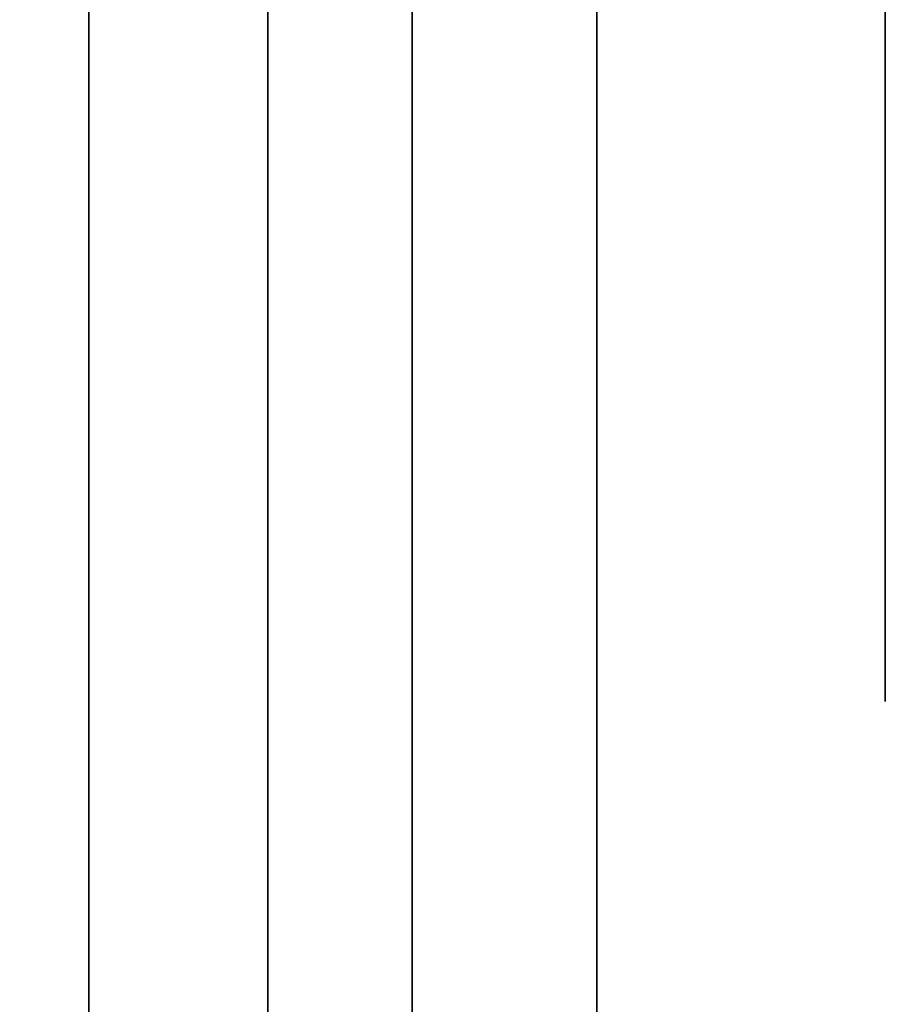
# Model space of a CAD drawing. Extents: x -1299 to -1246.9, y 2743.7 to 2747.9.
# Tile 466 of 656: x -1253.0007 to -1252.9707, y 2744.8696 to 2744.9037. Entities that reach past the tile are written whole.
import ezdxf

# ---------------------------------------------------------------- set-up
doc = ezdxf.new("R2010")
doc.units = 0
doc.header["$LTSCALE"] = 150
doc.header["$MEASUREMENT"] = 0
doc.layers.add('3DFACE_BOLT', color=7, linetype='CONTINUOUS')
doc.layers.add('3DFACE_SHAPE', color=7, linetype='CONTINUOUS')

msp = doc.modelspace()

# ---------------------------------------------------------------- linework, layer by layer
at = {"layer": '3DFACE_BOLT', "color": 1}
for points, invisible_edges in [([(-1252.970719, 2744.906824, 0.138), (-1252.970719, 2744.900136, 0.126417), (-1252.980719, 2744.906824, 0.138)], 14), ([(-1252.980719, 2744.906824, 0.138), (-1252.970719, 2744.900136, 0.126417), (-1252.980719, 2744.900136, 0.126417)], 3), ([(-1252.970719, 2744.900136, 0.149583), (-1252.970719, 2744.906824, 0.138), (-1252.980719, 2744.900136, 0.149583)], 14), ([(-1252.980719, 2744.900136, 0.149583), (-1252.970719, 2744.906824, 0.138), (-1252.980719, 2744.906824, 0.138)], 3), ([(-1252.980719, 2744.906824, 0.138), (-1252.980719, 2744.900136, 0.126417), (-1252.980719, 2744.900136, 0.149583)], 2), ([(-1252.970719, 2744.906824, 0.068), (-1252.970719, 2744.900136, 0.056417), (-1252.980719, 2744.906824, 0.068)], 14), ([(-1252.980719, 2744.906824, 0.068), (-1252.970719, 2744.900136, 0.056417), (-1252.980719, 2744.900136, 0.056417)], 3), ([(-1252.970719, 2744.900136, 0.079583), (-1252.970719, 2744.906824, 0.068), (-1252.980719, 2744.900136, 0.079583)], 14), ([(-1252.980719, 2744.900136, 0.079583), (-1252.970719, 2744.906824, 0.068), (-1252.980719, 2744.906824, 0.068)], 3), ([(-1252.980719, 2744.906824, 0.068), (-1252.980719, 2744.900136, 0.056417), (-1252.980719, 2744.900136, 0.079583)], 2), ([(-1252.970719, 2744.906824, 0.138), (-1252.970719, 2744.900136, 0.149583), (-1252.970719, 2744.900136, 0.126417)], 2), ([(-1252.970719, 2744.906824, 0.068), (-1252.970719, 2744.900136, 0.079583), (-1252.970719, 2744.900136, 0.056417)], 2), ([(-1252.980719, 2744.901449, 0.138), (-1252.980719, 2744.901057, 0.135528), (-1253.030719, 2744.901449, 0.138)], 14), ([(-1253.030719, 2744.901449, 0.138), (-1252.980719, 2744.901057, 0.135528), (-1253.030719, 2744.901057, 0.135528)], 3), ([(-1252.980719, 2744.901057, 0.140472), (-1252.980719, 2744.901449, 0.138), (-1253.030719, 2744.901057, 0.140472)], 14), ([(-1253.030719, 2744.901057, 0.140472), (-1252.980719, 2744.901449, 0.138), (-1253.030719, 2744.901449, 0.138)], 3), ([(-1252.980719, 2744.901449, 0.068), (-1252.980719, 2744.901057, 0.065528), (-1253.030719, 2744.901449, 0.068)], 14), ([(-1253.030719, 2744.901449, 0.068), (-1252.980719, 2744.901057, 0.065528), (-1253.030719, 2744.901057, 0.065528)], 3), ([(-1252.980719, 2744.901057, 0.070472), (-1252.980719, 2744.901449, 0.068), (-1253.030719, 2744.901057, 0.070472)], 14), ([(-1253.030719, 2744.901057, 0.070472), (-1252.980719, 2744.901449, 0.068), (-1253.030719, 2744.901449, 0.068)], 3), ([(-1252.980719, 2744.901449, 0.138), (-1252.980719, 2744.901057, 0.140472), (-1252.980719, 2744.901057, 0.135528)], 2), ([(-1252.980719, 2744.901449, 0.068), (-1252.980719, 2744.901057, 0.070472), (-1252.980719, 2744.901057, 0.065528)], 2), ([(-1252.980719, 2744.901057, 0.135528), (-1252.980719, 2744.899921, 0.133298), (-1253.030719, 2744.901057, 0.135528)], 14), ([(-1253.030719, 2744.901057, 0.135528), (-1252.980719, 2744.899921, 0.133298), (-1253.030719, 2744.899921, 0.133298)], 3), ([(-1252.980719, 2744.899921, 0.142702), (-1252.980719, 2744.901057, 0.140472), (-1253.030719, 2744.899921, 0.142702)], 14), ([(-1253.030719, 2744.899921, 0.142702), (-1252.980719, 2744.901057, 0.140472), (-1253.030719, 2744.901057, 0.140472)], 3), ([(-1252.980719, 2744.901057, 0.065528), (-1252.980719, 2744.899921, 0.063298), (-1253.030719, 2744.901057, 0.065528)], 14), ([(-1253.030719, 2744.901057, 0.065528), (-1252.980719, 2744.899921, 0.063298), (-1253.030719, 2744.899921, 0.063298)], 3), ([(-1252.980719, 2744.899921, 0.072702), (-1252.980719, 2744.901057, 0.070472), (-1253.030719, 2744.899921, 0.072702)], 14), ([(-1253.030719, 2744.899921, 0.072702), (-1252.980719, 2744.901057, 0.070472), (-1253.030719, 2744.901057, 0.070472)], 3), ([(-1252.980719, 2744.901057, 0.140472), (-1252.980719, 2744.899921, 0.142702), (-1252.980719, 2744.901057, 0.135528)], 14), ([(-1252.980719, 2744.901057, 0.135528), (-1252.980719, 2744.899921, 0.142702), (-1252.980719, 2744.899921, 0.133298)], 3), ([(-1252.980719, 2744.901057, 0.070472), (-1252.980719, 2744.899921, 0.072702), (-1252.980719, 2744.901057, 0.065528)], 14), ([(-1252.980719, 2744.901057, 0.065528), (-1252.980719, 2744.899921, 0.072702), (-1252.980719, 2744.899921, 0.063298)], 3), ([(-1252.970719, 2744.900136, 0.126417), (-1252.970719, 2744.886761, 0.126417), (-1252.980719, 2744.900136, 0.126417)], 14), ([(-1252.980719, 2744.900136, 0.126417), (-1252.970719, 2744.886761, 0.126417), (-1252.980719, 2744.886761, 0.126417)], 3), ([(-1252.970719, 2744.886761, 0.149583), (-1252.970719, 2744.900136, 0.149583), (-1252.980719, 2744.886761, 0.149583)], 14), ([(-1252.980719, 2744.886761, 0.149583), (-1252.970719, 2744.900136, 0.149583), (-1252.980719, 2744.900136, 0.149583)], 3), ([(-1252.980719, 2744.900136, 0.126417), (-1252.980719, 2744.886761, 0.126417), (-1252.980719, 2744.900136, 0.149583)], 14), ([(-1252.980719, 2744.900136, 0.149583), (-1252.980719, 2744.886761, 0.126417), (-1252.980719, 2744.886761, 0.149583)], 3), ([(-1252.970719, 2744.900136, 0.056417), (-1252.970719, 2744.886761, 0.056417), (-1252.980719, 2744.900136, 0.056417)], 14), ([(-1252.980719, 2744.900136, 0.056417), (-1252.970719, 2744.886761, 0.056417), (-1252.980719, 2744.886761, 0.056417)], 3), ([(-1252.970719, 2744.886761, 0.079583), (-1252.970719, 2744.900136, 0.079583), (-1252.980719, 2744.886761, 0.079583)], 14), ([(-1252.980719, 2744.886761, 0.079583), (-1252.970719, 2744.900136, 0.079583), (-1252.980719, 2744.900136, 0.079583)], 3), ([(-1252.980719, 2744.900136, 0.056417), (-1252.980719, 2744.886761, 0.056417), (-1252.980719, 2744.900136, 0.079583)], 14), ([(-1252.980719, 2744.900136, 0.079583), (-1252.980719, 2744.886761, 0.056417), (-1252.980719, 2744.886761, 0.079583)], 3), ([(-1252.970719, 2744.900136, 0.149583), (-1252.970719, 2744.886761, 0.149583), (-1252.970719, 2744.900136, 0.126417)], 14), ([(-1252.970719, 2744.900136, 0.126417), (-1252.970719, 2744.886761, 0.149583), (-1252.970719, 2744.886761, 0.126417)], 3), ([(-1252.970719, 2744.900136, 0.079583), (-1252.970719, 2744.886761, 0.079583), (-1252.970719, 2744.900136, 0.056417)], 14), ([(-1252.970719, 2744.900136, 0.056417), (-1252.970719, 2744.886761, 0.079583), (-1252.970719, 2744.886761, 0.056417)], 3), ([(-1252.980719, 2744.899921, 0.133298), (-1252.980719, 2744.898151, 0.131528), (-1253.030719, 2744.899921, 0.133298)], 14), ([(-1253.030719, 2744.899921, 0.133298), (-1252.980719, 2744.898151, 0.131528), (-1253.030719, 2744.898151, 0.131528)], 3), ([(-1252.980719, 2744.898151, 0.144472), (-1252.980719, 2744.899921, 0.142702), (-1253.030719, 2744.898151, 0.144472)], 14), ([(-1253.030719, 2744.898151, 0.144472), (-1252.980719, 2744.899921, 0.142702), (-1253.030719, 2744.899921, 0.142702)], 3), ([(-1252.980719, 2744.899921, 0.063298), (-1252.980719, 2744.898151, 0.061528), (-1253.030719, 2744.899921, 0.063298)], 14), ([(-1253.030719, 2744.899921, 0.063298), (-1252.980719, 2744.898151, 0.061528), (-1253.030719, 2744.898151, 0.061528)], 3), ([(-1252.980719, 2744.898151, 0.074472), (-1252.980719, 2744.899921, 0.072702), (-1253.030719, 2744.898151, 0.074472)], 14), ([(-1253.030719, 2744.898151, 0.074472), (-1252.980719, 2744.899921, 0.072702), (-1253.030719, 2744.899921, 0.072702)], 3), ([(-1252.980719, 2744.899921, 0.142702), (-1252.980719, 2744.898151, 0.144472), (-1252.980719, 2744.899921, 0.133298)], 14), ([(-1252.980719, 2744.899921, 0.133298), (-1252.980719, 2744.898151, 0.144472), (-1252.980719, 2744.898151, 0.131528)], 3), ([(-1252.980719, 2744.899921, 0.072702), (-1252.980719, 2744.898151, 0.074472), (-1252.980719, 2744.899921, 0.063298)], 14), ([(-1252.980719, 2744.899921, 0.063298), (-1252.980719, 2744.898151, 0.074472), (-1252.980719, 2744.898151, 0.061528)], 3), ([(-1252.980719, 2744.898151, 0.131528), (-1252.980719, 2744.895921, 0.130392), (-1253.030719, 2744.898151, 0.131528)], 14), ([(-1253.030719, 2744.898151, 0.131528), (-1252.980719, 2744.895921, 0.130392), (-1253.030719, 2744.895921, 0.130392)], 3), ([(-1252.980719, 2744.895921, 0.145608), (-1252.980719, 2744.898151, 0.144472), (-1253.030719, 2744.895921, 0.145608)], 14), ([(-1253.030719, 2744.895921, 0.145608), (-1252.980719, 2744.898151, 0.144472), (-1253.030719, 2744.898151, 0.144472)], 3), ([(-1252.980719, 2744.898151, 0.061528), (-1252.980719, 2744.895921, 0.060392), (-1253.030719, 2744.898151, 0.061528)], 14), ([(-1253.030719, 2744.898151, 0.061528), (-1252.980719, 2744.895921, 0.060392), (-1253.030719, 2744.895921, 0.060392)], 3), ([(-1252.980719, 2744.895921, 0.075608), (-1252.980719, 2744.898151, 0.074472), (-1253.030719, 2744.895921, 0.075608)], 14), ([(-1253.030719, 2744.895921, 0.075608), (-1252.980719, 2744.898151, 0.074472), (-1253.030719, 2744.898151, 0.074472)], 3), ([(-1252.980719, 2744.898151, 0.144472), (-1252.980719, 2744.895921, 0.145608), (-1252.980719, 2744.898151, 0.131528)], 14), ([(-1252.980719, 2744.898151, 0.131528), (-1252.980719, 2744.895921, 0.145608), (-1252.980719, 2744.895921, 0.130392)], 3), ([(-1252.980719, 2744.898151, 0.074472), (-1252.980719, 2744.895921, 0.075608), (-1252.980719, 2744.898151, 0.061528)], 14), ([(-1252.980719, 2744.898151, 0.061528), (-1252.980719, 2744.895921, 0.075608), (-1252.980719, 2744.895921, 0.060392)], 3), ([(-1252.980719, 2744.895921, 0.130392), (-1252.980719, 2744.893449, 0.13), (-1253.030719, 2744.895921, 0.130392)], 14), ([(-1253.030719, 2744.895921, 0.130392), (-1252.980719, 2744.893449, 0.13), (-1253.030719, 2744.893449, 0.13)], 3), ([(-1252.980719, 2744.893449, 0.146), (-1252.980719, 2744.895921, 0.145608), (-1253.030719, 2744.893449, 0.146)], 14), ([(-1253.030719, 2744.893449, 0.146), (-1252.980719, 2744.895921, 0.145608), (-1253.030719, 2744.895921, 0.145608)], 3), ([(-1252.980719, 2744.895921, 0.060392), (-1252.980719, 2744.893449, 0.06), (-1253.030719, 2744.895921, 0.060392)], 14), ([(-1253.030719, 2744.895921, 0.060392), (-1252.980719, 2744.893449, 0.06), (-1253.030719, 2744.893449, 0.06)], 3), ([(-1252.980719, 2744.893449, 0.076), (-1252.980719, 2744.895921, 0.075608), (-1253.030719, 2744.893449, 0.076)], 14), ([(-1253.030719, 2744.893449, 0.076), (-1252.980719, 2744.895921, 0.075608), (-1253.030719, 2744.895921, 0.075608)], 3), ([(-1252.980719, 2744.895921, 0.145608), (-1252.980719, 2744.893449, 0.146), (-1252.980719, 2744.895921, 0.130392)], 14), ([(-1252.980719, 2744.895921, 0.130392), (-1252.980719, 2744.893449, 0.146), (-1252.980719, 2744.893449, 0.13)], 3), ([(-1252.980719, 2744.895921, 0.075608), (-1252.980719, 2744.893449, 0.076), (-1252.980719, 2744.895921, 0.060392)], 14), ([(-1252.980719, 2744.895921, 0.060392), (-1252.980719, 2744.893449, 0.076), (-1252.980719, 2744.893449, 0.06)], 3), ([(-1252.980719, 2744.893449, 0.13), (-1252.980719, 2744.890976, 0.130392), (-1253.030719, 2744.893449, 0.13)], 14), ([(-1253.030719, 2744.893449, 0.13), (-1252.980719, 2744.890976, 0.130392), (-1253.030719, 2744.890976, 0.130392)], 3), ([(-1252.980719, 2744.890976, 0.145608), (-1252.980719, 2744.893449, 0.146), (-1253.030719, 2744.890976, 0.145608)], 14), ([(-1253.030719, 2744.890976, 0.145608), (-1252.980719, 2744.893449, 0.146), (-1253.030719, 2744.893449, 0.146)], 3), ([(-1252.980719, 2744.893449, 0.06), (-1252.980719, 2744.890976, 0.060392), (-1253.030719, 2744.893449, 0.06)], 14), ([(-1253.030719, 2744.893449, 0.06), (-1252.980719, 2744.890976, 0.060392), (-1253.030719, 2744.890976, 0.060392)], 3), ([(-1252.980719, 2744.890976, 0.075608), (-1252.980719, 2744.893449, 0.076), (-1253.030719, 2744.890976, 0.075608)], 14), ([(-1253.030719, 2744.890976, 0.075608), (-1252.980719, 2744.893449, 0.076), (-1253.030719, 2744.893449, 0.076)], 3), ([(-1252.980719, 2744.893449, 0.146), (-1252.980719, 2744.890976, 0.145608), (-1252.980719, 2744.893449, 0.13)], 14), ([(-1252.980719, 2744.893449, 0.13), (-1252.980719, 2744.890976, 0.145608), (-1252.980719, 2744.890976, 0.130392)], 3), ([(-1252.980719, 2744.893449, 0.076), (-1252.980719, 2744.890976, 0.075608), (-1252.980719, 2744.893449, 0.06)], 14), ([(-1252.980719, 2744.893449, 0.06), (-1252.980719, 2744.890976, 0.075608), (-1252.980719, 2744.890976, 0.060392)], 3), ([(-1252.980719, 2744.890976, 0.130392), (-1252.980719, 2744.888746, 0.131528), (-1253.030719, 2744.890976, 0.130392)], 14), ([(-1253.030719, 2744.890976, 0.130392), (-1252.980719, 2744.888746, 0.131528), (-1253.030719, 2744.888746, 0.131528)], 3), ([(-1252.980719, 2744.888746, 0.144472), (-1252.980719, 2744.890976, 0.145608), (-1253.030719, 2744.888746, 0.144472)], 14), ([(-1253.030719, 2744.888746, 0.144472), (-1252.980719, 2744.890976, 0.145608), (-1253.030719, 2744.890976, 0.145608)], 3), ([(-1252.980719, 2744.890976, 0.060392), (-1252.980719, 2744.888746, 0.061528), (-1253.030719, 2744.890976, 0.060392)], 14), ([(-1253.030719, 2744.890976, 0.060392), (-1252.980719, 2744.888746, 0.061528), (-1253.030719, 2744.888746, 0.061528)], 3), ([(-1252.980719, 2744.888746, 0.074472), (-1252.980719, 2744.890976, 0.075608), (-1253.030719, 2744.888746, 0.074472)], 14), ([(-1253.030719, 2744.888746, 0.074472), (-1252.980719, 2744.890976, 0.075608), (-1253.030719, 2744.890976, 0.075608)], 3), ([(-1252.980719, 2744.890976, 0.145608), (-1252.980719, 2744.888746, 0.144472), (-1252.980719, 2744.890976, 0.130392)], 14), ([(-1252.980719, 2744.890976, 0.130392), (-1252.980719, 2744.888746, 0.144472), (-1252.980719, 2744.888746, 0.131528)], 3), ([(-1252.980719, 2744.890976, 0.075608), (-1252.980719, 2744.888746, 0.074472), (-1252.980719, 2744.890976, 0.060392)], 14), ([(-1252.980719, 2744.890976, 0.060392), (-1252.980719, 2744.888746, 0.074472), (-1252.980719, 2744.888746, 0.061528)], 3), ([(-1252.980719, 2744.888746, 0.131528), (-1252.980719, 2744.886976, 0.133298), (-1253.030719, 2744.888746, 0.131528)], 14), ([(-1253.030719, 2744.888746, 0.131528), (-1252.980719, 2744.886976, 0.133298), (-1253.030719, 2744.886976, 0.133298)], 3), ([(-1252.980719, 2744.886976, 0.142702), (-1252.980719, 2744.888746, 0.144472), (-1253.030719, 2744.886976, 0.142702)], 14), ([(-1253.030719, 2744.886976, 0.142702), (-1252.980719, 2744.888746, 0.144472), (-1253.030719, 2744.888746, 0.144472)], 3), ([(-1252.980719, 2744.888746, 0.061528), (-1252.980719, 2744.886976, 0.063298), (-1253.030719, 2744.888746, 0.061528)], 14), ([(-1253.030719, 2744.888746, 0.061528), (-1252.980719, 2744.886976, 0.063298), (-1253.030719, 2744.886976, 0.063298)], 3), ([(-1252.980719, 2744.886976, 0.072702), (-1252.980719, 2744.888746, 0.074472), (-1253.030719, 2744.886976, 0.072702)], 14), ([(-1253.030719, 2744.886976, 0.072702), (-1252.980719, 2744.888746, 0.074472), (-1253.030719, 2744.888746, 0.074472)], 3), ([(-1252.980719, 2744.888746, 0.144472), (-1252.980719, 2744.886976, 0.142702), (-1252.980719, 2744.888746, 0.131528)], 14), ([(-1252.980719, 2744.888746, 0.131528), (-1252.980719, 2744.886976, 0.142702), (-1252.980719, 2744.886976, 0.133298)], 3), ([(-1252.980719, 2744.888746, 0.074472), (-1252.980719, 2744.886976, 0.072702), (-1252.980719, 2744.888746, 0.061528)], 14), ([(-1252.980719, 2744.888746, 0.061528), (-1252.980719, 2744.886976, 0.072702), (-1252.980719, 2744.886976, 0.063298)], 3), ([(-1252.980719, 2744.886976, 0.133298), (-1252.980719, 2744.88584, 0.135528), (-1253.030719, 2744.886976, 0.133298)], 14), ([(-1253.030719, 2744.886976, 0.133298), (-1252.980719, 2744.88584, 0.135528), (-1253.030719, 2744.88584, 0.135528)], 3), ([(-1252.980719, 2744.88584, 0.140472), (-1252.980719, 2744.886976, 0.142702), (-1253.030719, 2744.88584, 0.140472)], 14), ([(-1253.030719, 2744.88584, 0.140472), (-1252.980719, 2744.886976, 0.142702), (-1253.030719, 2744.886976, 0.142702)], 3), ([(-1252.980719, 2744.886976, 0.063298), (-1252.980719, 2744.88584, 0.065528), (-1253.030719, 2744.886976, 0.063298)], 14), ([(-1253.030719, 2744.886976, 0.063298), (-1252.980719, 2744.88584, 0.065528), (-1253.030719, 2744.88584, 0.065528)], 3), ([(-1252.980719, 2744.88584, 0.070472), (-1252.980719, 2744.886976, 0.072702), (-1253.030719, 2744.88584, 0.070472)], 14), ([(-1253.030719, 2744.88584, 0.070472), (-1252.980719, 2744.886976, 0.072702), (-1253.030719, 2744.886976, 0.072702)], 3), ([(-1252.980719, 2744.886976, 0.142702), (-1252.980719, 2744.88584, 0.140472), (-1252.980719, 2744.886976, 0.133298)], 14), ([(-1252.980719, 2744.886976, 0.133298), (-1252.980719, 2744.88584, 0.140472), (-1252.980719, 2744.88584, 0.135528)], 3), ([(-1252.980719, 2744.886976, 0.072702), (-1252.980719, 2744.88584, 0.070472), (-1252.980719, 2744.886976, 0.063298)], 14), ([(-1252.980719, 2744.886976, 0.063298), (-1252.980719, 2744.88584, 0.070472), (-1252.980719, 2744.88584, 0.065528)], 3), ([(-1252.970719, 2744.886761, 0.126417), (-1252.970719, 2744.880074, 0.138), (-1252.980719, 2744.886761, 0.126417)], 14), ([(-1252.980719, 2744.886761, 0.126417), (-1252.970719, 2744.880074, 0.138), (-1252.980719, 2744.880074, 0.138)], 3), ([(-1252.970719, 2744.880074, 0.138), (-1252.970719, 2744.886761, 0.149583), (-1252.980719, 2744.880074, 0.138)], 14), ([(-1252.980719, 2744.880074, 0.138), (-1252.970719, 2744.886761, 0.149583), (-1252.980719, 2744.886761, 0.149583)], 3), ([(-1252.980719, 2744.886761, 0.126417), (-1252.980719, 2744.880074, 0.138), (-1252.980719, 2744.886761, 0.149583)], 12), ([(-1252.970719, 2744.886761, 0.056417), (-1252.970719, 2744.880074, 0.068), (-1252.980719, 2744.886761, 0.056417)], 14), ([(-1252.980719, 2744.886761, 0.056417), (-1252.970719, 2744.880074, 0.068), (-1252.980719, 2744.880074, 0.068)], 3), ([(-1252.970719, 2744.880074, 0.068), (-1252.970719, 2744.886761, 0.079583), (-1252.980719, 2744.880074, 0.068)], 14), ([(-1252.980719, 2744.880074, 0.068), (-1252.970719, 2744.886761, 0.079583), (-1252.980719, 2744.886761, 0.079583)], 3), ([(-1252.980719, 2744.886761, 0.056417), (-1252.980719, 2744.880074, 0.068), (-1252.980719, 2744.886761, 0.079583)], 12), ([(-1252.970719, 2744.886761, 0.149583), (-1252.970719, 2744.880074, 0.138), (-1252.970719, 2744.886761, 0.126417)], 12), ([(-1252.970719, 2744.886761, 0.079583), (-1252.970719, 2744.880074, 0.068), (-1252.970719, 2744.886761, 0.056417)], 12), ([(-1252.980719, 2744.88584, 0.135528), (-1252.980719, 2744.885449, 0.138), (-1253.030719, 2744.88584, 0.135528)], 14), ([(-1253.030719, 2744.88584, 0.135528), (-1252.980719, 2744.885449, 0.138), (-1253.030719, 2744.885449, 0.138)], 3), ([(-1252.980719, 2744.885449, 0.138), (-1252.980719, 2744.88584, 0.140472), (-1253.030719, 2744.885449, 0.138)], 14), ([(-1253.030719, 2744.885449, 0.138), (-1252.980719, 2744.88584, 0.140472), (-1253.030719, 2744.88584, 0.140472)], 3), ([(-1252.980719, 2744.88584, 0.065528), (-1252.980719, 2744.885449, 0.068), (-1253.030719, 2744.88584, 0.065528)], 14), ([(-1253.030719, 2744.88584, 0.065528), (-1252.980719, 2744.885449, 0.068), (-1253.030719, 2744.885449, 0.068)], 3), ([(-1252.980719, 2744.885449, 0.068), (-1252.980719, 2744.88584, 0.070472), (-1253.030719, 2744.885449, 0.068)], 14), ([(-1253.030719, 2744.885449, 0.068), (-1252.980719, 2744.88584, 0.070472), (-1253.030719, 2744.88584, 0.070472)], 3), ([(-1252.980719, 2744.88584, 0.140472), (-1252.980719, 2744.885449, 0.138), (-1252.980719, 2744.88584, 0.135528)], 12), ([(-1252.980719, 2744.88584, 0.070472), (-1252.980719, 2744.885449, 0.068), (-1252.980719, 2744.88584, 0.065528)], 12)]:
    msp.add_3dface(points, dxfattribs=dict(at, invisible_edges=invisible_edges))
at = {"layer": '3DFACE_SHAPE', "color": 13}
for points, invisible_edges in [([(-1252.998319, 2744.893449, 0.0595), (-1252.998319, 2744.928449, -2.8), (-1252.998319, 2744.779459, 0.06199)], 15), ([(-1252.998319, 2744.779459, 0.06199), (-1252.998319, 2744.928449, -2.8), (-1252.998319, 2744.773449, 0.0595)], 3), ([(-1252.998319, 2744.928449, -2.8), (-1252.998319, 2744.738449, -2.8), (-1252.998319, 2744.773449, 0.0595)], 14), ([(-1252.998319, 2744.893449, 0.0595), (-1252.998319, 2744.899459, 0.06199), (-1252.998319, 2744.928449, -2.8)], 14), ([(-1252.998319, 2744.899459, 0.06199), (-1252.998319, 2744.901949, 0.068), (-1252.998319, 2744.928449, -2.8)], 14), ([(-1252.998319, 2744.928449, -2.8), (-1252.998319, 2744.901949, 0.068), (-1252.998319, 2744.928449, 0.206)], 3), ([(-1252.998319, 2744.901949, 0.138), (-1252.998319, 2744.928449, 0.206), (-1252.998319, 2744.901949, 0.068)], 15), ([(-1252.998319, 2744.901949, 0.138), (-1252.998319, 2744.899459, 0.14401), (-1252.998319, 2744.928449, 0.206)], 14), ([(-1252.998319, 2744.928449, 0.206), (-1252.998319, 2744.899459, 0.14401), (-1252.998319, 2744.893449, 0.206)], 3), ([(-1252.998319, 2744.928449, 0.206), (-1252.998319, 2744.893449, 0.206), (-1252.992119, 2744.928449, 0.206)], 14), ([(-1252.998319, 2744.893449, 0.206), (-1252.998319, 2744.773449, 0.206), (-1252.992119, 2744.928449, 0.206)], 14), ([(-1252.992119, 2744.928449, 0.206), (-1252.998319, 2744.773449, 0.206), (-1252.992119, 2744.738449, 0.206)], 3), ([(-1252.998319, 2744.738449, -2.8), (-1252.998319, 2744.928449, -2.8), (-1252.992119, 2744.738449, -2.8)], 14), ([(-1252.998319, 2744.928449, -2.8), (-1252.992119, 2744.928449, -2.8), (-1252.992119, 2744.738449, -2.8)], 13), ([(-1252.992119, 2744.738449, 0.206), (-1252.992119, 2744.893449, 0.1465), (-1252.992119, 2744.928449, 0.206)], 3), ([(-1252.992119, 2744.893449, 0.1465), (-1252.992119, 2744.899459, 0.14401), (-1252.992119, 2744.928449, 0.206)], 14), ([(-1252.992119, 2744.928449, 0.206), (-1252.992119, 2744.899459, 0.14401), (-1252.992119, 2744.928449, 0.138)], 3), ([(-1252.992119, 2744.899459, 0.14401), (-1252.992119, 2744.901949, 0.138), (-1252.992119, 2744.928449, 0.138)], 14), ([(-1252.992119, 2744.899459, 0.13199), (-1252.992119, 2744.928449, 0.138), (-1252.992119, 2744.901949, 0.138)], 3), ([(-1252.992119, 2744.901949, 0.068), (-1252.992119, 2744.928449, 0.138), (-1252.992119, 2744.899459, 0.13199)], 15), ([(-1252.992119, 2744.928449, 0.138), (-1252.992119, 2744.901949, 0.068), (-1252.992119, 2744.928449, 0.068)], 3), ([(-1252.992119, 2744.901949, 0.068), (-1252.992119, 2744.899459, 0.06199), (-1252.992119, 2744.928449, 0.068)], 14), ([(-1252.992119, 2744.928449, 0.068), (-1252.992119, 2744.899459, 0.06199), (-1252.992119, 2744.893449, 0.0595)], 13), ([(-1252.992119, 2744.893449, 0.0595), (-1252.992119, 2744.928449, -2.8), (-1252.992119, 2744.928449, 0.068)], 13), ([(-1252.992119, 2744.773449, 0.0595), (-1252.992119, 2744.928449, -2.8), (-1252.992119, 2744.893449, 0.0595)], 15), ([(-1252.992119, 2744.928449, -2.8), (-1252.992119, 2744.773449, 0.0595), (-1252.992119, 2744.767438, 0.06199)], 13), ([(-1252.992119, 2744.767438, 0.06199), (-1252.992119, 2744.738449, -2.8), (-1252.992119, 2744.928449, -2.8)], 13), ([(-1252.987119, 2744.901949, 0.138), (-1252.987119, 2744.899459, 0.14401), (-1252.987119, 2744.925549, 0.138)], 14), ([(-1252.987119, 2744.899459, 0.14401), (-1252.987119, 2744.893449, 0.1465), (-1252.987119, 2744.925549, 0.138)], 14), ([(-1252.987119, 2744.925549, 0.138), (-1252.987119, 2744.893449, 0.1465), (-1252.987119, 2744.925549, 0.173)], 15), ([(-1252.987119, 2744.893449, 0.1465), (-1252.987119, 2744.887438, 0.14401), (-1252.987119, 2744.925549, 0.173)], 14), ([(-1252.987119, 2744.925549, 0.173), (-1252.987119, 2744.887438, 0.14401), (-1252.987119, 2744.836549, 0.173)], 3), ([(-1252.987119, 2744.836549, 0.033), (-1252.987119, 2744.899459, 0.06199), (-1252.987119, 2744.925549, 0.033)], 3), ([(-1252.987119, 2744.899459, 0.06199), (-1252.987119, 2744.925549, 0.068), (-1252.987119, 2744.925549, 0.033)], 13), ([(-1252.987119, 2744.899459, 0.06199), (-1252.987119, 2744.901949, 0.068), (-1252.987119, 2744.925549, 0.068)], 14), ([(-1252.987119, 2744.901949, 0.138), (-1252.987119, 2744.925549, 0.138), (-1252.987119, 2744.899459, 0.07401)], 15), ([(-1252.987119, 2744.899459, 0.07401), (-1252.987119, 2744.925549, 0.138), (-1252.987119, 2744.901949, 0.068)], 3), ([(-1252.987119, 2744.925549, 0.138), (-1252.987119, 2744.925549, 0.068), (-1252.987119, 2744.901949, 0.068)], 14), ([(-1252.987119, 2744.836549, 0.173), (-1252.980719, 2744.893449, 0.173), (-1252.987119, 2744.925549, 0.173)], 3), ([(-1252.980719, 2744.893449, 0.173), (-1252.980719, 2744.925549, 0.173), (-1252.987119, 2744.925549, 0.173)], 12), ([(-1252.980719, 2744.925549, 0.033), (-1252.980719, 2744.842949, 0.033), (-1252.987119, 2744.925549, 0.033)], 2), ([(-1252.987119, 2744.925549, 0.033), (-1252.980719, 2744.842949, 0.033), (-1252.987119, 2744.836549, 0.033)], 3), ([(-1252.980719, 2744.893449, 0.173), (-1252.980719, 2744.899459, 0.14401), (-1252.980719, 2744.925549, 0.173)], 15), ([(-1252.980719, 2744.899459, 0.14401), (-1252.980719, 2744.901949, 0.138), (-1252.980719, 2744.925549, 0.173)], 14), ([(-1252.980719, 2744.925549, 0.173), (-1252.980719, 2744.901949, 0.138), (-1252.980719, 2744.899459, 0.13199)], 13), ([(-1252.980719, 2744.899459, 0.13199), (-1252.980719, 2744.901949, 0.068), (-1252.980719, 2744.925549, 0.173)], 15), ([(-1252.980719, 2744.901949, 0.068), (-1252.980719, 2744.925549, 0.033), (-1252.980719, 2744.925549, 0.173)], 13), ([(-1252.980719, 2744.901949, 0.068), (-1252.980719, 2744.899459, 0.06199), (-1252.980719, 2744.925549, 0.033)], 14), ([(-1252.980719, 2744.899459, 0.06199), (-1252.980719, 2744.893449, 0.0595), (-1252.980719, 2744.925549, 0.033)], 14), ([(-1252.980719, 2744.925549, 0.033), (-1252.980719, 2744.893449, 0.0595), (-1252.980719, 2744.887438, 0.06199)], 13), ([(-1252.980719, 2744.925549, 0.033), (-1252.980719, 2744.887438, 0.06199), (-1252.980719, 2744.842949, 0.033)], 3), ([(-1252.998319, 2744.899459, 0.06199), (-1252.992119, 2744.899459, 0.06199), (-1252.998319, 2744.901949, 0.068)], 3), ([(-1252.992119, 2744.899459, 0.06199), (-1252.992119, 2744.901949, 0.068), (-1252.998319, 2744.901949, 0.068)], 14), ([(-1252.998319, 2744.901949, 0.068), (-1252.992119, 2744.901949, 0.068), (-1252.998319, 2744.899459, 0.07401)], 3), ([(-1252.992119, 2744.901949, 0.068), (-1252.992119, 2744.899459, 0.07401), (-1252.998319, 2744.899459, 0.07401)], 14), ([(-1252.998319, 2744.899459, 0.13199), (-1252.992119, 2744.899459, 0.13199), (-1252.998319, 2744.901949, 0.138)], 3), ([(-1252.992119, 2744.899459, 0.13199), (-1252.992119, 2744.901949, 0.138), (-1252.998319, 2744.901949, 0.138)], 14), ([(-1252.998319, 2744.901949, 0.138), (-1252.992119, 2744.901949, 0.138), (-1252.998319, 2744.899459, 0.14401)], 3), ([(-1252.992119, 2744.901949, 0.138), (-1252.992119, 2744.899459, 0.14401), (-1252.998319, 2744.899459, 0.14401)], 14), ([(-1252.998319, 2744.899459, 0.13199), (-1252.998319, 2744.901949, 0.138), (-1252.998319, 2744.899459, 0.07401)], 14), ([(-1252.998319, 2744.899459, 0.07401), (-1252.998319, 2744.901949, 0.138), (-1252.998319, 2744.901949, 0.068)], 3), ([(-1252.992119, 2744.899459, 0.07401), (-1252.992119, 2744.901949, 0.068), (-1252.992119, 2744.893449, 0.1295)], 14), ([(-1252.992119, 2744.893449, 0.1295), (-1252.992119, 2744.901949, 0.068), (-1252.992119, 2744.899459, 0.13199)], 3), ([(-1252.987119, 2744.899459, 0.13199), (-1252.987119, 2744.901949, 0.138), (-1252.987119, 2744.899459, 0.07401)], 14), ([(-1252.980719, 2744.899459, 0.07401), (-1252.987119, 2744.899459, 0.07401), (-1252.980719, 2744.901949, 0.068)], 3), ([(-1252.987119, 2744.899459, 0.07401), (-1252.987119, 2744.901949, 0.068), (-1252.980719, 2744.901949, 0.068)], 14), ([(-1252.980719, 2744.901949, 0.068), (-1252.987119, 2744.901949, 0.068), (-1252.980719, 2744.899459, 0.06199)], 3), ([(-1252.987119, 2744.901949, 0.068), (-1252.987119, 2744.899459, 0.06199), (-1252.980719, 2744.899459, 0.06199)], 14), ([(-1252.980719, 2744.899459, 0.14401), (-1252.987119, 2744.899459, 0.14401), (-1252.980719, 2744.901949, 0.138)], 3), ([(-1252.987119, 2744.899459, 0.14401), (-1252.987119, 2744.901949, 0.138), (-1252.980719, 2744.901949, 0.138)], 14), ([(-1252.980719, 2744.901949, 0.138), (-1252.987119, 2744.901949, 0.138), (-1252.980719, 2744.899459, 0.13199)], 3), ([(-1252.987119, 2744.901949, 0.138), (-1252.987119, 2744.899459, 0.13199), (-1252.980719, 2744.899459, 0.13199)], 14), ([(-1252.980719, 2744.899459, 0.07401), (-1252.980719, 2744.901949, 0.068), (-1252.980719, 2744.899459, 0.13199)], 14), ([(-1252.998319, 2744.899459, 0.07401), (-1252.992119, 2744.899459, 0.07401), (-1252.998319, 2744.893449, 0.0765)], 3), ([(-1252.992119, 2744.899459, 0.07401), (-1252.992119, 2744.893449, 0.0765), (-1252.998319, 2744.893449, 0.0765)], 14), ([(-1252.998319, 2744.893449, 0.0595), (-1252.992119, 2744.893449, 0.0595), (-1252.998319, 2744.899459, 0.06199)], 3), ([(-1252.992119, 2744.893449, 0.0595), (-1252.992119, 2744.899459, 0.06199), (-1252.998319, 2744.899459, 0.06199)], 14), ([(-1252.998319, 2744.893449, 0.1295), (-1252.992119, 2744.893449, 0.1295), (-1252.998319, 2744.899459, 0.13199)], 3), ([(-1252.992119, 2744.893449, 0.1295), (-1252.992119, 2744.899459, 0.13199), (-1252.998319, 2744.899459, 0.13199)], 14), ([(-1252.998319, 2744.899459, 0.14401), (-1252.992119, 2744.899459, 0.14401), (-1252.998319, 2744.893449, 0.1465)], 3), ([(-1252.992119, 2744.899459, 0.14401), (-1252.992119, 2744.893449, 0.1465), (-1252.998319, 2744.893449, 0.1465)], 14), ([(-1252.998319, 2744.899459, 0.14401), (-1252.998319, 2744.893449, 0.1465), (-1252.998319, 2744.893449, 0.206)], 14), ([(-1252.998319, 2744.899459, 0.07401), (-1252.998319, 2744.893449, 0.0765), (-1252.998319, 2744.899459, 0.13199)], 14), ([(-1252.998319, 2744.899459, 0.13199), (-1252.998319, 2744.893449, 0.0765), (-1252.998319, 2744.893449, 0.1295)], 3), ([(-1252.992119, 2744.893449, 0.0765), (-1252.992119, 2744.899459, 0.07401), (-1252.992119, 2744.893449, 0.1295)], 14), ([(-1252.987119, 2744.893449, 0.0595), (-1252.987119, 2744.899459, 0.06199), (-1252.987119, 2744.836549, 0.033)], 14), ([(-1252.987119, 2744.899459, 0.07401), (-1252.987119, 2744.893449, 0.0765), (-1252.987119, 2744.899459, 0.13199)], 14), ([(-1252.987119, 2744.893449, 0.0765), (-1252.987119, 2744.893449, 0.1295), (-1252.987119, 2744.899459, 0.13199)], 13), ([(-1252.980719, 2744.899459, 0.06199), (-1252.987119, 2744.899459, 0.06199), (-1252.980719, 2744.893449, 0.0595)], 3), ([(-1252.987119, 2744.899459, 0.06199), (-1252.987119, 2744.893449, 0.0595), (-1252.980719, 2744.893449, 0.0595)], 14), ([(-1252.980719, 2744.893449, 0.0765), (-1252.987119, 2744.893449, 0.0765), (-1252.980719, 2744.899459, 0.07401)], 3), ([(-1252.987119, 2744.893449, 0.0765), (-1252.987119, 2744.899459, 0.07401), (-1252.980719, 2744.899459, 0.07401)], 14), ([(-1252.980719, 2744.899459, 0.13199), (-1252.987119, 2744.899459, 0.13199), (-1252.980719, 2744.893449, 0.1295)], 3), ([(-1252.987119, 2744.899459, 0.13199), (-1252.987119, 2744.893449, 0.1295), (-1252.980719, 2744.893449, 0.1295)], 14), ([(-1252.980719, 2744.893449, 0.1465), (-1252.987119, 2744.893449, 0.1465), (-1252.980719, 2744.899459, 0.14401)], 3), ([(-1252.987119, 2744.893449, 0.1465), (-1252.987119, 2744.899459, 0.14401), (-1252.980719, 2744.899459, 0.14401)], 14), ([(-1252.980719, 2744.893449, 0.1465), (-1252.980719, 2744.899459, 0.14401), (-1252.980719, 2744.893449, 0.173)], 14), ([(-1252.980719, 2744.893449, 0.0765), (-1252.980719, 2744.899459, 0.07401), (-1252.980719, 2744.893449, 0.1295)], 14), ([(-1252.980719, 2744.893449, 0.1295), (-1252.980719, 2744.899459, 0.07401), (-1252.980719, 2744.899459, 0.13199)], 3), ([(-1252.998319, 2744.893449, 0.0765), (-1252.992119, 2744.893449, 0.0765), (-1252.998319, 2744.887438, 0.07401)], 3), ([(-1252.992119, 2744.893449, 0.0765), (-1252.992119, 2744.887438, 0.07401), (-1252.998319, 2744.887438, 0.07401)], 14), ([(-1252.998319, 2744.887438, 0.06199), (-1252.992119, 2744.887438, 0.06199), (-1252.998319, 2744.893449, 0.0595)], 3), ([(-1252.992119, 2744.887438, 0.06199), (-1252.992119, 2744.893449, 0.0595), (-1252.998319, 2744.893449, 0.0595)], 14), ([(-1252.998319, 2744.887438, 0.13199), (-1252.992119, 2744.887438, 0.13199), (-1252.998319, 2744.893449, 0.1295)], 3), ([(-1252.992119, 2744.887438, 0.13199), (-1252.992119, 2744.893449, 0.1295), (-1252.998319, 2744.893449, 0.1295)], 14), ([(-1252.998319, 2744.893449, 0.1465), (-1252.992119, 2744.893449, 0.1465), (-1252.998319, 2744.887438, 0.14401)], 3), ([(-1252.992119, 2744.893449, 0.1465), (-1252.992119, 2744.887438, 0.14401), (-1252.998319, 2744.887438, 0.14401)], 14), ([(-1252.998319, 2744.887438, 0.14401), (-1252.998319, 2744.773449, 0.206), (-1252.998319, 2744.893449, 0.1465)], 3), ([(-1252.998319, 2744.773449, 0.206), (-1252.998319, 2744.893449, 0.206), (-1252.998319, 2744.893449, 0.1465)], 14), ([(-1252.998319, 2744.887438, 0.06199), (-1252.998319, 2744.893449, 0.0595), (-1252.998319, 2744.779459, 0.06199)], 14), ([(-1252.998319, 2744.893449, 0.0765), (-1252.998319, 2744.887438, 0.07401), (-1252.998319, 2744.893449, 0.1295)], 14), ([(-1252.998319, 2744.893449, 0.1295), (-1252.998319, 2744.887438, 0.07401), (-1252.998319, 2744.887438, 0.13199)], 3), ([(-1252.992119, 2744.887438, 0.14401), (-1252.992119, 2744.893449, 0.1465), (-1252.992119, 2744.779459, 0.14401)], 14), ([(-1252.992119, 2744.779459, 0.14401), (-1252.992119, 2744.893449, 0.1465), (-1252.992119, 2744.773449, 0.1465)], 3), ([(-1252.992119, 2744.893449, 0.1465), (-1252.992119, 2744.738449, 0.206), (-1252.992119, 2744.773449, 0.1465)], 15), ([(-1252.992119, 2744.887438, 0.06199), (-1252.992119, 2744.773449, 0.0595), (-1252.992119, 2744.893449, 0.0595)], 3), ([(-1252.992119, 2744.887438, 0.07401), (-1252.992119, 2744.893449, 0.0765), (-1252.992119, 2744.779459, 0.07401)], 14), ([(-1252.992119, 2744.779459, 0.07401), (-1252.992119, 2744.893449, 0.0765), (-1252.992119, 2744.893449, 0.1295)], 15), ([(-1252.992119, 2744.779459, 0.07401), (-1252.992119, 2744.893449, 0.1295), (-1252.992119, 2744.773449, 0.0765)], 3), ([(-1252.992119, 2744.893449, 0.1295), (-1252.992119, 2744.887438, 0.13199), (-1252.992119, 2744.773449, 0.0765)], 14), ([(-1252.987119, 2744.893449, 0.0765), (-1252.987119, 2744.887438, 0.07401), (-1252.987119, 2744.893449, 0.1295)], 14), ([(-1252.987119, 2744.887438, 0.07401), (-1252.987119, 2744.884949, 0.068), (-1252.987119, 2744.893449, 0.1295)], 14), ([(-1252.987119, 2744.893449, 0.1295), (-1252.987119, 2744.884949, 0.068), (-1252.987119, 2744.887438, 0.13199)], 3), ([(-1252.987119, 2744.893449, 0.0595), (-1252.987119, 2744.836549, 0.068), (-1252.987119, 2744.887438, 0.06199)], 3), ([(-1252.987119, 2744.836549, 0.068), (-1252.987119, 2744.893449, 0.0595), (-1252.987119, 2744.836549, 0.033)], 3), ([(-1252.980719, 2744.893449, 0.0595), (-1252.987119, 2744.893449, 0.0595), (-1252.980719, 2744.887438, 0.06199)], 3), ([(-1252.987119, 2744.893449, 0.0595), (-1252.987119, 2744.887438, 0.06199), (-1252.980719, 2744.887438, 0.06199)], 14), ([(-1252.980719, 2744.887438, 0.07401), (-1252.987119, 2744.887438, 0.07401), (-1252.980719, 2744.893449, 0.0765)], 3), ([(-1252.987119, 2744.887438, 0.07401), (-1252.987119, 2744.893449, 0.0765), (-1252.980719, 2744.893449, 0.0765)], 14), ([(-1252.980719, 2744.893449, 0.1295), (-1252.987119, 2744.893449, 0.1295), (-1252.980719, 2744.887438, 0.13199)], 3), ([(-1252.987119, 2744.893449, 0.1295), (-1252.987119, 2744.887438, 0.13199), (-1252.980719, 2744.887438, 0.13199)], 14), ([(-1252.980719, 2744.887438, 0.14401), (-1252.987119, 2744.887438, 0.14401), (-1252.980719, 2744.893449, 0.1465)], 3), ([(-1252.987119, 2744.887438, 0.14401), (-1252.987119, 2744.893449, 0.1465), (-1252.980719, 2744.893449, 0.1465)], 14), ([(-1252.980719, 2744.842949, 0.173), (-1252.980719, 2744.893449, 0.173), (-1252.987119, 2744.836549, 0.173)], 14), ([(-1252.980719, 2744.842949, 0.173), (-1252.980719, 2744.887438, 0.14401), (-1252.980719, 2744.893449, 0.173)], 3), ([(-1252.980719, 2744.887438, 0.14401), (-1252.980719, 2744.893449, 0.1465), (-1252.980719, 2744.893449, 0.173)], 14), ([(-1252.980719, 2744.887438, 0.07401), (-1252.980719, 2744.893449, 0.0765), (-1252.980719, 2744.887438, 0.13199)], 14), ([(-1252.980719, 2744.887438, 0.13199), (-1252.980719, 2744.893449, 0.0765), (-1252.980719, 2744.893449, 0.1295)], 3), ([(-1252.998319, 2744.884949, 0.068), (-1252.992119, 2744.884949, 0.068), (-1252.998319, 2744.887438, 0.06199)], 3), ([(-1252.992119, 2744.884949, 0.068), (-1252.992119, 2744.887438, 0.06199), (-1252.998319, 2744.887438, 0.06199)], 14), ([(-1252.998319, 2744.887438, 0.07401), (-1252.992119, 2744.887438, 0.07401), (-1252.998319, 2744.884949, 0.068)], 3), ([(-1252.992119, 2744.887438, 0.07401), (-1252.992119, 2744.884949, 0.068), (-1252.998319, 2744.884949, 0.068)], 14), ([(-1252.998319, 2744.887438, 0.14401), (-1252.992119, 2744.887438, 0.14401), (-1252.998319, 2744.884949, 0.138)], 3), ([(-1252.992119, 2744.887438, 0.14401), (-1252.992119, 2744.884949, 0.138), (-1252.998319, 2744.884949, 0.138)], 14), ([(-1252.998319, 2744.884949, 0.138), (-1252.992119, 2744.884949, 0.138), (-1252.998319, 2744.887438, 0.13199)], 3), ([(-1252.992119, 2744.884949, 0.138), (-1252.992119, 2744.887438, 0.13199), (-1252.998319, 2744.887438, 0.13199)], 14), ([(-1252.998319, 2744.779459, 0.14401), (-1252.998319, 2744.773449, 0.1465), (-1252.998319, 2744.887438, 0.14401)], 14), ([(-1252.998319, 2744.773449, 0.1465), (-1252.998319, 2744.773449, 0.206), (-1252.998319, 2744.887438, 0.14401)], 15), ([(-1252.998319, 2744.887438, 0.14401), (-1252.998319, 2744.884949, 0.138), (-1252.998319, 2744.779459, 0.14401)], 14), ([(-1252.998319, 2744.779459, 0.06199), (-1252.998319, 2744.781949, 0.068), (-1252.998319, 2744.887438, 0.06199)], 14), ([(-1252.998319, 2744.781949, 0.068), (-1252.998319, 2744.884949, 0.068), (-1252.998319, 2744.887438, 0.06199)], 13), ([(-1252.998319, 2744.884949, 0.138), (-1252.998319, 2744.887438, 0.13199), (-1252.998319, 2744.781949, 0.068)], 14), ([(-1252.998319, 2744.781949, 0.068), (-1252.998319, 2744.887438, 0.13199), (-1252.998319, 2744.884949, 0.068)], 15), ([(-1252.998319, 2744.887438, 0.13199), (-1252.998319, 2744.887438, 0.07401), (-1252.998319, 2744.884949, 0.068)], 13), ([(-1252.992119, 2744.779459, 0.14401), (-1252.992119, 2744.781949, 0.138), (-1252.992119, 2744.887438, 0.14401)], 14), ([(-1252.992119, 2744.781949, 0.138), (-1252.992119, 2744.884949, 0.138), (-1252.992119, 2744.887438, 0.14401)], 13), ([(-1252.992119, 2744.779459, 0.06199), (-1252.992119, 2744.773449, 0.0595), (-1252.992119, 2744.887438, 0.06199)], 14), ([(-1252.992119, 2744.887438, 0.06199), (-1252.992119, 2744.884949, 0.068), (-1252.992119, 2744.779459, 0.06199)], 14), ([(-1252.992119, 2744.884949, 0.068), (-1252.992119, 2744.887438, 0.07401), (-1252.992119, 2744.781949, 0.068)], 14), ([(-1252.992119, 2744.781949, 0.068), (-1252.992119, 2744.887438, 0.07401), (-1252.992119, 2744.779459, 0.07401)], 3), ([(-1252.992119, 2744.773449, 0.0765), (-1252.992119, 2744.887438, 0.13199), (-1252.992119, 2744.773449, 0.1295)], 15), ([(-1252.992119, 2744.887438, 0.13199), (-1252.992119, 2744.779459, 0.13199), (-1252.992119, 2744.773449, 0.1295)], 13), ([(-1252.992119, 2744.887438, 0.13199), (-1252.992119, 2744.884949, 0.138), (-1252.992119, 2744.779459, 0.13199)], 14), ([(-1252.987119, 2744.887438, 0.14401), (-1252.987119, 2744.836549, 0.138), (-1252.987119, 2744.836549, 0.173)], 13), ([(-1252.987119, 2744.887438, 0.14401), (-1252.987119, 2744.884949, 0.138), (-1252.987119, 2744.836549, 0.138)], 14), ([(-1252.987119, 2744.884949, 0.138), (-1252.987119, 2744.887438, 0.13199), (-1252.987119, 2744.836549, 0.138)], 14), ([(-1252.987119, 2744.884949, 0.068), (-1252.987119, 2744.836549, 0.138), (-1252.987119, 2744.887438, 0.13199)], 15), ([(-1252.987119, 2744.887438, 0.06199), (-1252.987119, 2744.836549, 0.068), (-1252.987119, 2744.884949, 0.068)], 3), ([(-1252.980719, 2744.887438, 0.06199), (-1252.987119, 2744.887438, 0.06199), (-1252.980719, 2744.884949, 0.068)], 3), ([(-1252.987119, 2744.887438, 0.06199), (-1252.987119, 2744.884949, 0.068), (-1252.980719, 2744.884949, 0.068)], 14), ([(-1252.980719, 2744.884949, 0.068), (-1252.987119, 2744.884949, 0.068), (-1252.980719, 2744.887438, 0.07401)], 3), ([(-1252.987119, 2744.884949, 0.068), (-1252.987119, 2744.887438, 0.07401), (-1252.980719, 2744.887438, 0.07401)], 14), ([(-1252.980719, 2744.887438, 0.13199), (-1252.987119, 2744.887438, 0.13199), (-1252.980719, 2744.884949, 0.138)], 3), ([(-1252.987119, 2744.887438, 0.13199), (-1252.987119, 2744.884949, 0.138), (-1252.980719, 2744.884949, 0.138)], 14), ([(-1252.980719, 2744.884949, 0.138), (-1252.987119, 2744.884949, 0.138), (-1252.980719, 2744.887438, 0.14401)], 3), ([(-1252.987119, 2744.884949, 0.138), (-1252.987119, 2744.887438, 0.14401), (-1252.980719, 2744.887438, 0.14401)], 14), ([(-1252.980719, 2744.887438, 0.06199), (-1252.980719, 2744.884949, 0.068), (-1252.980719, 2744.842949, 0.033)], 14), ([(-1252.980719, 2744.842949, 0.033), (-1252.980719, 2744.884949, 0.068), (-1252.980719, 2744.887438, 0.07401)], 13), ([(-1252.980719, 2744.887438, 0.13199), (-1252.980719, 2744.884949, 0.138), (-1252.980719, 2744.887438, 0.07401)], 14), ([(-1252.980719, 2744.887438, 0.07401), (-1252.980719, 2744.884949, 0.138), (-1252.980719, 2744.842949, 0.033)], 15), ([(-1252.980719, 2744.884949, 0.138), (-1252.980719, 2744.887438, 0.14401), (-1252.980719, 2744.842949, 0.173)], 14), ([(-1252.998319, 2744.884949, 0.138), (-1252.998319, 2744.781949, 0.138), (-1252.998319, 2744.779459, 0.14401)], 13), ([(-1252.998319, 2744.884949, 0.138), (-1252.998319, 2744.779459, 0.07401), (-1252.998319, 2744.781949, 0.138)], 15), ([(-1252.998319, 2744.779459, 0.07401), (-1252.998319, 2744.884949, 0.138), (-1252.998319, 2744.781949, 0.068)], 3), ([(-1252.992119, 2744.779459, 0.06199), (-1252.992119, 2744.884949, 0.068), (-1252.992119, 2744.781949, 0.068)], 3), ([(-1252.992119, 2744.884949, 0.138), (-1252.992119, 2744.781949, 0.138), (-1252.992119, 2744.779459, 0.13199)], 13), ([(-1252.987119, 2744.836549, 0.068), (-1252.987119, 2744.836549, 0.138), (-1252.987119, 2744.884949, 0.068)], 14), ([(-1252.980719, 2744.884949, 0.138), (-1252.980719, 2744.842949, 0.173), (-1252.980719, 2744.842949, 0.033)], 13)]:
    msp.add_3dface(points, dxfattribs=dict(at, invisible_edges=invisible_edges))

doc.saveas('drawing.dxf')
